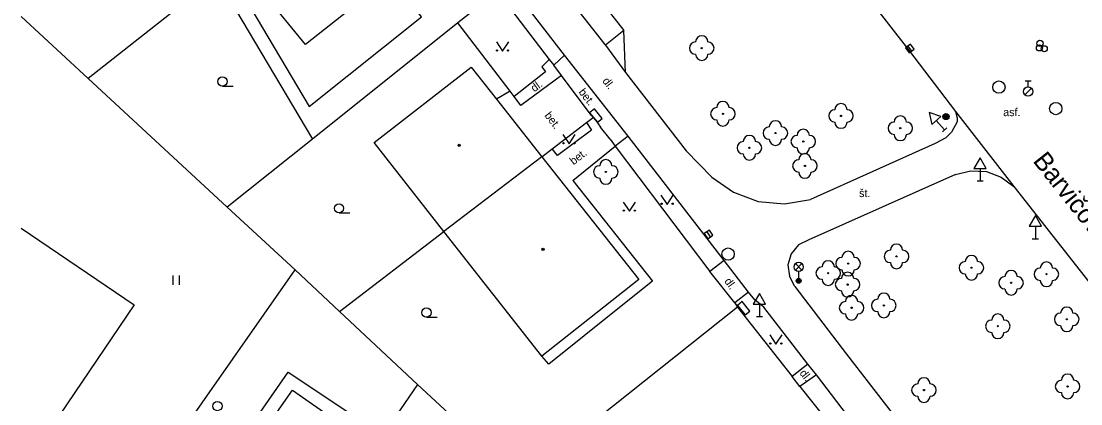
# Model space of a CAD drawing. Extents: x -600391 to -599491, y -1160176 to -1159402.
# Drawn here: x -600391 to -600304.9, y -1160003.6 to -1159972.6 of the extents above; entities that cross this region are included whole.
import ezdxf

# ---------------------------------------------------------------- set-up
doc = ezdxf.new("R2010")
doc.units = 0
for name, color, linetype in [('Level 10', 7, 'Continuous'), ('Level 11', 7, 'Continuous'), ('Level 22', 7, 'Continuous'), ('Level 24', 7, 'Continuous'), ('Level 25', 7, 'Continuous'), ('Level 27', 7, 'Continuous'), ('Level 28', 7, 'Continuous'), ('Level 33', 7, 'Continuous'), ('Level 34', 7, 'Continuous'), ('Level 36', 7, 'Continuous'), ('Level 39', 7, 'Continuous'), ('Level 40', 7, 'Continuous'), ('Level 49', 7, 'Continuous'), ('Level 5', 7, 'Continuous'), ('Level 7', 7, 'Continuous'), ('Level 8', 7, 'Continuous')]:
    doc.layers.add(name, color=color, linetype=linetype)

msp = doc.modelspace()

# ---------------------------------------------------------------- linework, layer by layer
at = {"layer": 'Level 10'}
for points in [[(-600376.78, -1159900.76), (-600364.31, -1159916.69), (-600355.07, -1159928.49), (-600336.89, -1159951.86), (-600318.93, -1159974.9), (-600315.13, -1159979.92)], [(-600315.13, -1159979.92), (-600310.39, -1159986)], [(-600310.39, -1159986), (-600301.49, -1159997.27), (-600283.69, -1160020.07), (-600258.7, -1160052.27), (-600242.9, -1160072.54)]]:
    msp.add_lwpolyline(points, dxfattribs=at)
at = {"layer": 'Level 11'}
for points in [[(-600346.89, -1159975.34), (-600357.23, -1159961.96)], [(-600374.25, -1159968.3), (-600367.62, -1159979.5), (-600358.48, -1159972.22), (-600360.99, -1159968.98)], [(-600375.14, -1159969), (-600367.35, -1159982.15)], [(-600345.52, -1159968.91), (-600342.07, -1159973.35)], [(-600347.04, -1159970.1), (-600347.02, -1159970.12), (-600343.6, -1159974.48), (-600343.56, -1159974.53)], [(-600348.11, -1159975.68), (-600348.73, -1159976.29), (-600348.41, -1159976.7), (-600350.97, -1159978.7), (-600351.29, -1159978.25), (-600355.53, -1159972.73)], [(-600342.07, -1159973.35), (-600343.56, -1159974.53)], [(-600341.91, -1159976.76), (-600342.07, -1159973.35)], [(-600343.56, -1159974.53), (-600341.91, -1159976.76)], [(-600346.89, -1159975.34), (-600347.75, -1159976.15)], [(-600341.71, -1159981.92), (-600346.89, -1159975.34)], [(-600347.11, -1159977), (-600350.43, -1159979.43), (-600350.97, -1159978.7)], [(-600341.91, -1159976.76), (-600337, -1159983.1)], [(-600351.29, -1159978.25), (-600352.4, -1159978.91)], [(-600315.13, -1159979.92), (-600314.98, -1159980.43), (-600314.99, -1159980.75), (-600315.44, -1159981.6), (-600315.9, -1159982.06), (-600316.76, -1159982.5)], [(-600345.1, -1159980.81), (-600344.69, -1159981.43), (-600347.44, -1159983.48), (-600347.87, -1159982.93)], [(-600341.71, -1159981.92), (-600342.76, -1159982.72)], [(-600333.9, -1159992.01), (-600341.71, -1159981.92)], [(-600346.19, -1159985.5), (-600342.76, -1159982.72)], [(-600316.76, -1159982.5), (-600326.9, -1159987.05)], [(-600337, -1159983.1), (-600334.91, -1159985.23)], [(-600315.13, -1159985.03), (-600313.89, -1159984.72), (-600312.61, -1159984.79), (-600311.41, -1159985.23), (-600310.39, -1159986)], [(-600346.19, -1159985.5), (-600339.72, -1159993.67), (-600342.42, -1159995.81)], [(-600334.91, -1159985.23), (-600333.16, -1159986.47), (-600331.15, -1159987.22), (-600329.01, -1159987.41), (-600326.9, -1159987.05)], [(-600315.13, -1159985.03), (-600327.04, -1159990.32)], [(-600327.04, -1159990.32), (-600327.87, -1159990.74), (-600328.46, -1159991.46), (-600328.73, -1159992.36), (-600328.59, -1159993.28)], [(-600333.9, -1159992.01), (-600335.07, -1159992.89)], [(-600331.93, -1159994.57), (-600333.9, -1159992.01)], [(-600328.17, -1159994.12), (-600328.59, -1159993.28)], [(-600328.17, -1159994.12), (-600323.97, -1159999.6), (-600308.67, -1160019.36)], [(-600331.93, -1159994.57), (-600333.04, -1159995.43)], [(-600331.41, -1159995.21), (-600331.93, -1159994.57)], [(-600342.42, -1159995.81), (-600348.15, -1160000.43), (-600348.71, -1159999.77)], [(-600330.68, -1159995.8), (-600331.41, -1159995.21)], [(-600327.12, -1160000.43), (-600330.68, -1159995.8)], [(-600378.19, -1160013.82), (-600369.31, -1160001.07)], [(-600369.31, -1160001.07), (-600361.63, -1160006.19)], [(-600327.12, -1160000.43), (-600328.38, -1160001.42)], [(-600326.42, -1160001.29), (-600327.12, -1160000.43)], [(-600326.42, -1160001.29), (-600327.76, -1160002.24)], [(-600321.8, -1160007.31), (-600326.42, -1160001.29)]]:
    msp.add_lwpolyline(points, dxfattribs=at)
at = {"layer": 'Level 22'}
for centre in [(-600335.73, -1159974.77), (-600334.01, -1159980.1), (-600324.42, -1159980.27), (-600319.6, -1159981.27), (-600329.74, -1159981.66), (-600331.86, -1159982.86), (-600327.48, -1159982.35), (-600343.52, -1159984.82), (-600327.35, -1159984.33), (-600319.91, -1159991.67), (-600323.84, -1159992.26), (-600325.46, -1159993.03), (-600313.82, -1159992.59), (-600307.73, -1159993.12), (-600323.88, -1159993.96), (-600310.6, -1159993.81), (-600323.56, -1159995.84), (-600320.94, -1159995.65), (-600306.08, -1159996.78), (-600311.68, -1159997.34), (-600317.68, -1160002.52), (-600306.01, -1160002.23)]:
    msp.add_circle(centre, 0.05, dxfattribs=at)
for centre, start, end in [((-600336.23, -1159974.77), 90, 270), ((-600335.73, -1159974.27), 0, 180), ((-600335.23, -1159974.77), 270, 90), ((-600335.73, -1159975.27), 180, 0), ((-600334.51, -1159980.1), 90, 270), ((-600334.01, -1159979.6), 0, 180), ((-600333.51, -1159980.1), 270, 90), ((-600324.42, -1159979.77), 0, 180), ((-600324.92, -1159980.27), 90, 270), ((-600323.92, -1159980.27), 270, 90), ((-600319.6, -1159980.77), 0, 180), ((-600334.01, -1159980.6), 180, 0), ((-600330.24, -1159981.66), 90, 270), ((-600329.74, -1159981.16), 0, 180), ((-600329.24, -1159981.66), 270, 90), ((-600324.42, -1159980.77), 180, 0), ((-600320.1, -1159981.27), 90, 270), ((-600319.1, -1159981.27), 270, 90), ((-600331.86, -1159982.36), 0, 180), ((-600329.74, -1159982.16), 180, 0), ((-600327.98, -1159982.35), 90, 270), ((-600327.48, -1159981.85), 0, 180), ((-600326.98, -1159982.35), 270, 90), ((-600319.6, -1159981.77), 180, 0), ((-600332.36, -1159982.86), 90, 270), ((-600331.36, -1159982.86), 270, 90), ((-600327.48, -1159982.85), 180, 0), ((-600343.52, -1159984.32), 0, 180), ((-600331.86, -1159983.36), 180, 0), ((-600327.85, -1159984.33), 90, 270), ((-600327.35, -1159983.83), 0, 180), ((-600326.85, -1159984.33), 270, 90), ((-600344.02, -1159984.82), 90, 270), ((-600343.02, -1159984.82), 270, 90), ((-600343.52, -1159985.32), 180, 0), ((-600327.35, -1159984.83), 180, 0), ((-600319.91, -1159991.17), 0, 180), ((-600323.84, -1159991.76), 0, 180), ((-600320.41, -1159991.67), 90, 270), ((-600319.41, -1159991.67), 270, 90), ((-600313.82, -1159992.09), 0, 180), ((-600325.46, -1159992.53), 0, 180), ((-600324.34, -1159992.26), 90, 270), ((-600323.34, -1159992.26), 270, 90), ((-600319.91, -1159992.17), 180, 0), ((-600314.32, -1159992.59), 90, 270), ((-600313.32, -1159992.59), 270, 90), ((-600307.73, -1159992.62), 0, 180), ((-600325.96, -1159993.03), 90, 270), ((-600324.96, -1159993.03), 270, 90), ((-600323.88, -1159993.46), 0, 180), ((-600323.84, -1159992.76), 180, 0), ((-600313.82, -1159993.09), 180, 0), ((-600311.1, -1159993.81), 90, 270), ((-600310.6, -1159993.31), 0, 180), ((-600310.1, -1159993.81), 270, 90), ((-600308.23, -1159993.12), 90, 270), ((-600307.23, -1159993.12), 270, 90), ((-600325.46, -1159993.53), 180, 0), ((-600324.38, -1159993.96), 90, 270), ((-600323.38, -1159993.96), 270, 90), ((-600307.73, -1159993.62), 180, 0), ((-600323.88, -1159994.46), 180, 0), ((-600323.56, -1159995.34), 0, 180), ((-600320.94, -1159995.15), 0, 180), ((-600310.6, -1159994.31), 180, 0), ((-600324.06, -1159995.84), 90, 270), ((-600323.06, -1159995.84), 270, 90), ((-600321.44, -1159995.65), 90, 270), ((-600320.44, -1159995.65), 270, 90), ((-600306.08, -1159996.28), 0, 180), ((-600323.56, -1159996.34), 180, 0), ((-600320.94, -1159996.15), 180, 0), ((-600311.68, -1159996.84), 0, 180), ((-600306.58, -1159996.78), 90, 270), ((-600305.58, -1159996.78), 270, 90), ((-600312.18, -1159997.34), 90, 270), ((-600311.18, -1159997.34), 270, 90), ((-600306.08, -1159997.28), 180, 0), ((-600311.68, -1159997.84), 180, 0), ((-600317.68, -1160002.02), 0, 180), ((-600306.51, -1160002.23), 90, 270), ((-600306.01, -1160001.73), 0, 180), ((-600305.51, -1160002.23), 270, 90), ((-600318.18, -1160002.52), 90, 270), ((-600317.18, -1160002.52), 270, 90), ((-600306.01, -1160002.73), 180, 0), ((-600317.68, -1160003.02), 180, 0)]:
    msp.add_arc(centre, 0.5, start, end, dxfattribs=at)
at = {"layer": 'Level 24'}
for points in [[(-600344.839, -1159980.009), (-600344.209, -1159980.786), (-600343.821, -1159980.471), (-600344.451, -1159979.694)], [(-600332.829, -1159995.649), (-600332.199, -1159996.426), (-600331.811, -1159996.111), (-600332.441, -1159995.334)]]:
    msp.add_lwpolyline(points, close=True, dxfattribs=at)
at = {"layer": 'Level 25'}
for radius in [0.25, 0.2, 0.15, 0.1, 0.05]:
    msp.add_circle((-600315.89, -1159980.32), radius, dxfattribs=at)
at = {"layer": 'Level 27'}
for p, q in [((-600318.977, -1159974.597), (-600318.683, -1159975.003)), ((-600335.319, -1159989.682), (-600335.041, -1159990.098))]:
    msp.add_line(p, q, dxfattribs=at)
for points in [[(-600319.179, -1159974.744), (-600318.886, -1159975.149), (-600318.481, -1159974.856), (-600318.774, -1159974.451)], [(-600335.527, -1159989.822), (-600335.248, -1159990.237), (-600334.833, -1159989.958), (-600335.112, -1159989.543)]]:
    msp.add_lwpolyline(points, close=True, dxfattribs=at)
for centre in [(-600311.59, -1159977.93), (-600306.97, -1159979.68), (-600333.59, -1159991.48)]:
    msp.add_circle(centre, 0.5, dxfattribs=at)
at = {"layer": 'Level 28'}
for p, q in [((-600309.47, -1159977.415), (-600308.97, -1159977.415)), ((-600309.22, -1159977.915), (-600309.22, -1159977.415)), ((-600309.478, -1159978.562), (-600308.948, -1159978.032))]:
    msp.add_line(p, q, dxfattribs=at)
for centre, radius in [((-600308.26, -1159974.37), 0.25), ((-600308.3, -1159974.75), 0.25), ((-600307.91, -1159974.82), 0.25), ((-600309.22, -1159978.29), 0.375)]:
    msp.add_circle(centre, radius, dxfattribs=at)
at = {"layer": 'Level 33'}
for p, q in [((-600328.125, -1159992.79), (-600327.595, -1159992.26)), ((-600328.125, -1159992.26), (-600327.595, -1159992.79)), ((-600327.86, -1159992.9), (-600327.86, -1159993.65))]:
    msp.add_line(p, q, dxfattribs=at)
for centre, radius in [((-600327.86, -1159992.525), 0.375), ((-600327.86, -1159993.65), 0.2), ((-600327.86, -1159993.65), 0.145), ((-600327.86, -1159993.65), 0.0876)]:
    msp.add_circle(centre, radius, dxfattribs=at)
at = {"layer": 'Level 34'}
for p, q in [((-600316.683, -1159980.645), (-600316, -1159981.4)), ((-600316.185, -1159981.568), (-600315.815, -1159981.232)), ((-600313.12, -1159984.532), (-600313.12, -1159985.55)), ((-600313.37, -1159985.55), (-600312.87, -1159985.55)), ((-600308.63, -1159989.222), (-600308.63, -1159990.24)), ((-600308.88, -1159990.24), (-600308.38, -1159990.24)), ((-600331.04, -1159995.542), (-600331.04, -1159996.56)), ((-600331.29, -1159996.56), (-600330.79, -1159996.56))]:
    msp.add_line(p, q, dxfattribs=at)
for points in [[(-600317.054, -1159980.981), (-600316.312, -1159980.31), (-600317.264, -1159980.003)], [(-600313.62, -1159984.532), (-600312.62, -1159984.532), (-600313.12, -1159983.666)], [(-600309.13, -1159989.222), (-600308.13, -1159989.222), (-600308.63, -1159988.356)], [(-600331.54, -1159995.542), (-600330.54, -1159995.542), (-600331.04, -1159994.676)]]:
    msp.add_lwpolyline(points, close=True, dxfattribs=at)
at = {"layer": 'Level 36'}
for p, q in [((-600374.66, -1159977.855), (-600373.785, -1159977.855)), ((-600365.19, -1159988.145), (-600364.315, -1159988.145)), ((-600378.654, -1159993.973), (-600378.654, -1159993.223)), ((-600378.154, -1159993.973), (-600378.154, -1159993.223)), ((-600358.09, -1159996.605), (-600357.215, -1159996.605))]:
    msp.add_line(p, q, dxfattribs=at)
for points in [[(-600352.41, -1159974.26), (-600351.91, -1159975.01), (-600351.41, -1159974.26)], [(-600347.01, -1159981.79), (-600346.51, -1159982.54), (-600346.01, -1159981.79)], [(-600342.11, -1159987.26), (-600341.61, -1159988.01), (-600341.11, -1159987.26)], [(-600339.04, -1159986.7), (-600338.54, -1159987.45), (-600338.04, -1159986.7)], [(-600330.21, -1159998.04), (-600329.71, -1159998.79), (-600329.21, -1159998.04)]]:
    msp.add_lwpolyline(points, dxfattribs=at)
for centre, radius in [((-600352.36, -1159974.96), 0.05), ((-600351.461, -1159974.96), 0.05), ((-600374.66, -1159977.48), 0.375), ((-600346.96, -1159982.49), 0.05), ((-600346.061, -1159982.49), 0.05), ((-600338.99, -1159987.4), 0.05), ((-600338.091, -1159987.4), 0.05), ((-600365.19, -1159987.77), 0.375), ((-600342.06, -1159987.96), 0.05), ((-600341.161, -1159987.96), 0.05), ((-600358.09, -1159996.23), 0.375), ((-600330.16, -1159998.74), 0.05), ((-600329.261, -1159998.74), 0.05), ((-600375.07, -1160003.82), 0.375)]:
    msp.add_circle(centre, radius, dxfattribs=at)
at = {"layer": 'Level 39'}
for centre, radius in [((-600355.43, -1159982.65), 0.09), ((-600355.43, -1159982.65), 0.0398), ((-600348.62, -1159991.1), 0.09), ((-600348.62, -1159991.1), 0.0398)]:
    msp.add_circle(centre, radius, dxfattribs=at)
at = {"layer": 'Level 5'}
msp.add_line((-600391.008, -1159989.394), (-600381.83, -1159995.61), dxfattribs=at)
for points in [[(-600367.92, -1159974.47), (-600373.47, -1159967.68)], [(-600360.47, -1159968.57), (-600360.99, -1159968.98), (-600367.92, -1159974.47)], [(-600362.34, -1159982.44), (-600354.45, -1159976.31)], [(-600354.45, -1159976.31), (-600352.4, -1159978.91), (-600348.73, -1159983.59)], [(-600356.68, -1159989.64), (-600362.34, -1159982.44)], [(-600348.73, -1159983.59), (-600356.68, -1159989.64)], [(-600348.73, -1159983.59), (-600340.84, -1159993.54)], [(-600348.71, -1159999.77), (-600356.68, -1159989.64)], [(-600340.84, -1159993.54), (-600348.71, -1159999.77)], [(-600381.83, -1159995.61), (-600388.51, -1160005.48)], [(-600376.61, -1160013.4), (-600368.98, -1160002.54)], [(-600368.98, -1160002.54), (-600362.32, -1160007.18)]]:
    msp.add_lwpolyline(points, dxfattribs=at)
at = {"layer": 'Level 7'}
msp.add_line((-600391.008, -1159972.206), (-600385.58, -1159977.24), dxfattribs=at)
for points in [[(-600373.47, -1159967.68), (-600374.25, -1159968.3), (-600375.14, -1159969), (-600385.58, -1159977.24)], [(-600352.33, -1159970.18), (-600355.53, -1159972.73), (-600367.35, -1159982.15), (-600374.29, -1159987.69)], [(-600352.33, -1159970.18), (-600348.11, -1159975.68), (-600347.75, -1159976.15)], [(-600385.58, -1159977.24), (-600374.29, -1159987.69)], [(-600348.73, -1159983.59), (-600347.87, -1159982.93), (-600345.1, -1159980.81), (-600344.55, -1159980.39)], [(-600344.7, -1159980.21), (-600344.55, -1159980.39)], [(-600344.55, -1159980.39), (-600344.33, -1159980.65), (-600343.96, -1159981.18)], [(-600343.18, -1159982.17), (-600342.76, -1159982.72)], [(-600342.76, -1159982.72), (-600335.07, -1159992.89)], [(-600374.29, -1159987.69), (-600368.75, -1159992.77)], [(-600365.16, -1159996.14), (-600356.68, -1159989.64)], [(-600383.87, -1160014.35), (-600368.75, -1159992.77)], [(-600368.75, -1159992.77), (-600365.16, -1159996.14)], [(-600332.82, -1159995.8), (-600350.45, -1160009.81)], [(-600333.04, -1159995.43), (-600332.88, -1159995.72), (-600332.82, -1159995.8)], [(-600332.82, -1159995.8), (-600328.38, -1160001.42)], [(-600365.16, -1159996.14), (-600358.81, -1160002.07)], [(-600358.81, -1160002.07), (-600361.63, -1160006.19)], [(-600358.81, -1160002.07), (-600350.45, -1160009.81)], [(-600327.76, -1160002.24), (-600323.64, -1160007.39)]]:
    msp.add_lwpolyline(points, dxfattribs=at)
at = {"layer": 'Level 8'}
for points in [[(-600344.7, -1159980.21), (-600347.11, -1159977), (-600347.75, -1159976.15)], [(-600343.18, -1159982.17), (-600343.96, -1159981.18)], [(-600333.04, -1159995.43), (-600335.07, -1159992.89)], [(-600327.76, -1160002.24), (-600328.38, -1160001.42)]]:
    msp.add_lwpolyline(points, dxfattribs=at)

# ---------------------------------------------------------------- texts
at = {"layer": 'Level 40'}
for s, rotation, p in [('dl.', 36.17962, (-600349.33, -1159978.37)), ('dl.', 307.77991, (-600343.84, -1159977.45)), ('bet.', 307.95315, (-600345.77, -1159978.35)), ('bet.', 308, (-600348.54, -1159980.25)), ('bet.', 37.10771, (-600346.15, -1159984.28)), ('dl.', 305.57, (-600333.93, -1159993.69)), ('dl.', 307.77677, (-600327.82, -1160001.16))]:
    msp.add_text(s, height=0.65, rotation=rotation, dxfattribs=at).set_placement(p)
for s, p in [('asf.', (-600311.24, -1159980.29)), ('asf.', (-600311.24, -1159980.29)), ('št.', (-600322.95, -1159986.86))]:
    msp.add_text(s, height=0.65, dxfattribs=at).set_placement(p)
at = {"layer": 'Level 49'}
msp.add_text('Barvičova', height=1.5, rotation=308.41, dxfattribs=at).set_placement((-600308.89, -1159983.94))

doc.saveas('drawing.dxf')
